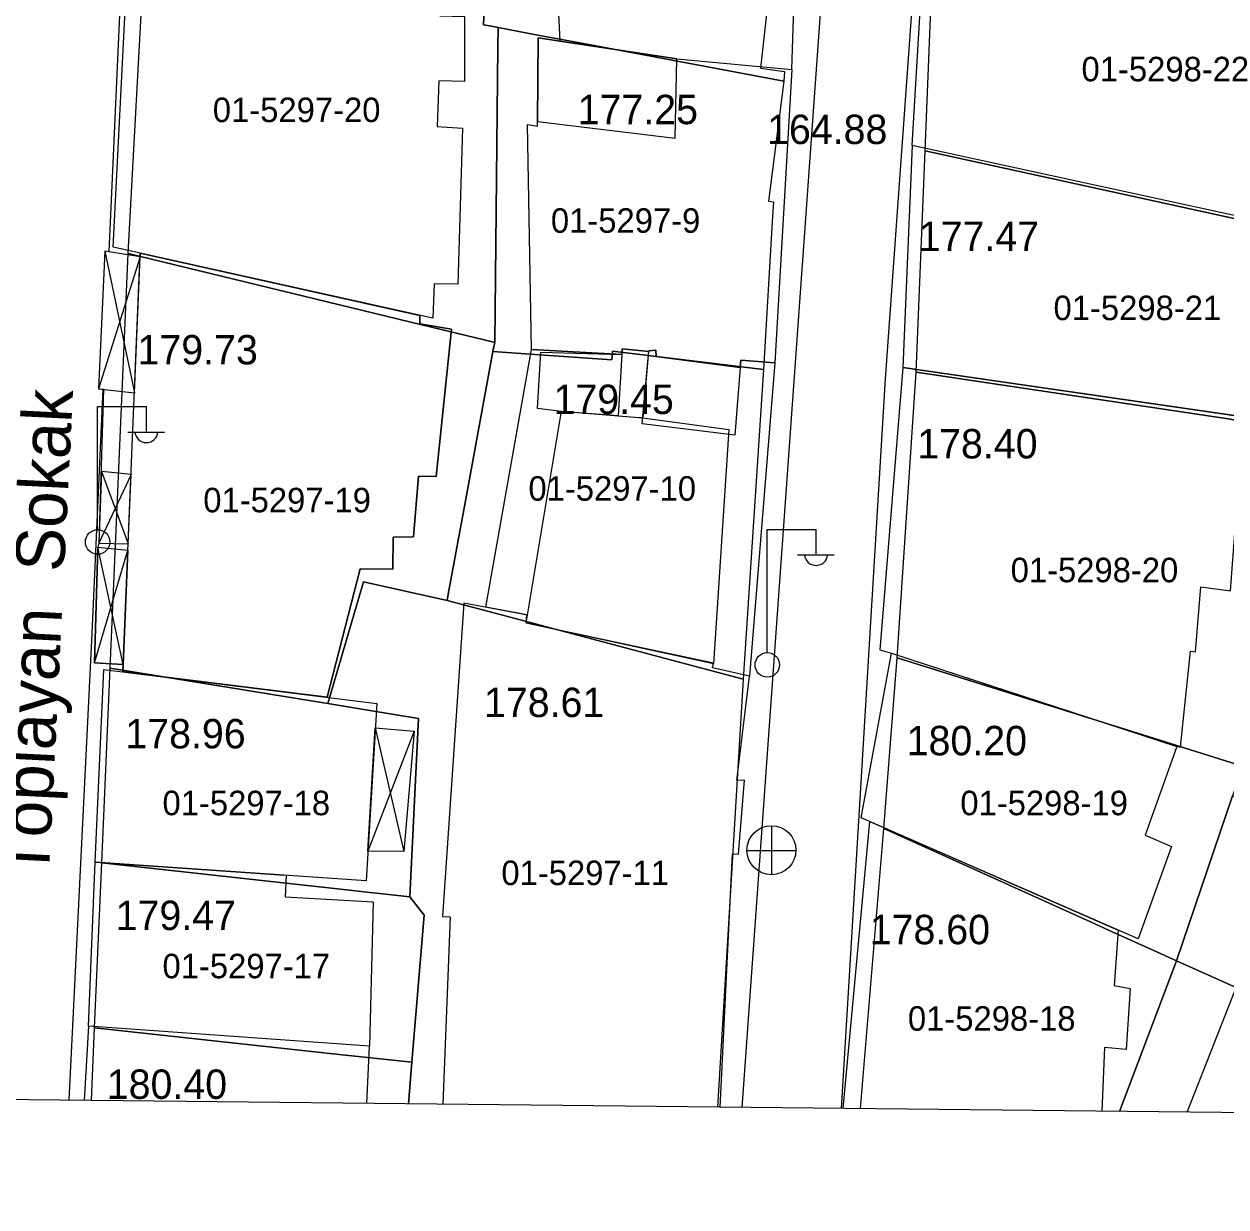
# Model space of a CAD drawing. Extents: x 419101 to 420177, y 4451541 to 4452254.
# Drawn here: x 419751.88 to 419800.93, y 4451540.51 to 4451588.77 of the extents above; entities that cross this region are included whole.
import ezdxf

# ---------------------------------------------------------------- set-up
doc = ezdxf.new("R2010")
doc.units = 0
for name, color, linetype in [('0_ÖNERİ_LEJAND', 7, 'Continuous'), ('2_KADASTRO', 7, 'Continuous'), ('3_HALİHAZIR', 7, 'Continuous')]:
    doc.layers.add(name, color=color, linetype=linetype)

msp = doc.modelspace()

# ---------------------------------------------------------------- linework, layer by layer
at = {"layer": '0_ÖNERİ_LEJAND'}
msp.add_lwpolyline([(419108.722, 4452245.778), (420173.096, 4452234.536), (420165.768, 4451540.511), (419101.295, 4451551.753)], close=True, dxfattribs=at)
at = {"layer": '2_KADASTRO'}
for points in [[(419770.625, 4451588.741), (419770.824, 4451593.167), (419770.752, 4451597.266), (419770.912, 4451597.223), (419773.954, 4451596.41), (419777.056, 4451595.581), (419782.718, 4451594.068), (419781.93, 4451586.977), (419782.92, 4451586.84), (419782.886, 4451586.441), (419774.562, 4451588.003), (419772.923, 4451588.31), (419771.232, 4451588.627), (419770.957, 4451588.679)], [(419756.132, 4451579.415), (419756.973, 4451594.907), (419767.707, 4451593.555), (419768.799, 4451593.418), (419770.824, 4451593.167), (419770.625, 4451588.741), (419770.957, 4451588.679), (419771.232, 4451588.627), (419771.223, 4451587.835), (419771.089, 4451575.783), (419770.661, 4451575.887), (419768.112, 4451576.506)], [(419788.652, 4451583.604), (419789.05, 4451593.47), (419806.332, 4451590.198), (419807.292, 4451590.021), (419811.748, 4451589.179), (419810.95, 4451586.651), (419808.848, 4451579.166), (419808.399, 4451579.28), (419805.599, 4451579.893), (419804.244, 4451580.19)], [(419771.019, 4451575.405), (419771.046, 4451575.551), (419771.089, 4451575.783), (419771.223, 4451587.835), (419771.232, 4451588.627), (419772.923, 4451588.31), (419774.562, 4451588.003), (419782.886, 4451586.441), (419782.262, 4451581.55), (419782.46, 4451581.52), (419782.425, 4451580.939), (419782.05, 4451574.68), (419775.898, 4451575.428), (419775.87, 4451575.069), (419772.722, 4451575.287)], [(419788.287, 4451574.569), (419788.652, 4451583.604), (419804.244, 4451580.19), (419805.599, 4451579.893), (419808.399, 4451579.28), (419808.072, 4451576.466), (419807.87, 4451576.437), (419807.464, 4451573.846), (419807.061, 4451571.273), (419806.869, 4451571.318), (419801.112, 4451572.649)], [(419755.4, 4451562.49), (419756.132, 4451579.415), (419768.112, 4451576.506), (419770.661, 4451575.887), (419771.089, 4451575.783), (419771.046, 4451575.551), (419771.019, 4451575.405), (419769.938, 4451569.538), (419769.195, 4451565.509), (419769.149, 4451565.257), (419765.733, 4451566.019), (419764.283, 4451561.046), (419764.099, 4451561.076)], [(419769.149, 4451565.257), (419769.195, 4451565.509), (419769.938, 4451569.538), (419771.019, 4451575.405), (419772.722, 4451575.287), (419775.87, 4451575.069), (419775.898, 4451575.428), (419782.05, 4451574.68), (419781.23, 4451562.05), (419771.059, 4451564.75)], [(419787.51, 4451562.92), (419788.287, 4451574.569), (419801.112, 4451572.649), (419806.869, 4451571.318), (419807.061, 4451571.273), (419804.51, 4451565.541), (419803.907, 4451565.822), (419802.772, 4451562.696), (419802.703, 4451562.44), (419801.641, 4451558.478), (419798.235, 4451559.549)], [(419786.96, 4451555.95), (419787.51, 4451562.92), (419798.235, 4451559.549), (419801.641, 4451558.478), (419801.557, 4451558.257), (419801.188, 4451557.289), (419800.671, 4451555.762), (419798.908, 4451550.553), (419798.132, 4451550.904), (419796.285, 4451551.74), (419795.398, 4451552.14)], [(419755.057, 4451554.555), (419755.4, 4451562.49), (419764.099, 4451561.076), (419764.283, 4451561.046), (419765.916, 4451560.782), (419767.984, 4451560.444), (419767.63, 4451553.164), (419765.634, 4451553.385), (419765.048, 4451553.45)], [(419798.908, 4451550.553), (419800.671, 4451555.762), (419801.188, 4451557.289), (419801.421, 4451557.195), (419802.955, 4451556.576), (419804.312, 4451556.029), (419814.99, 4451551.72), (419812.301, 4451544.574), (419801.765, 4451549.278)], [(419754.765, 4451547.815), (419755.057, 4451554.555), (419765.048, 4451553.45), (419765.634, 4451553.385), (419767.63, 4451553.164), (419768.217, 4451552.417), (419767.713, 4451546.414), (419764.743, 4451546.735)]]:
    msp.add_lwpolyline(points, close=True, dxfattribs=at)
for points in [[(419767.571, 4451544.717), (419767.713, 4451546.414), (419768.217, 4451552.417), (419767.63, 4451553.164), (419767.984, 4451560.444), (419765.916, 4451560.782), (419764.283, 4451561.046), (419765.733, 4451566.019), (419769.149, 4451565.257), (419771.059, 4451564.75), (419781.23, 4451562.05), (419780.179, 4451544.584)], [(419786.011, 4451544.522), (419786.96, 4451555.95), (419795.398, 4451552.14), (419796.285, 4451551.74), (419798.132, 4451550.904), (419798.908, 4451550.553), (419796.587, 4451544.41)], [(419796.587, 4451544.41), (419798.908, 4451550.553), (419801.765, 4451549.278), (419812.301, 4451544.574), (419812.177, 4451544.246)], [(419754.637, 4451544.853), (419754.765, 4451547.815), (419764.743, 4451546.735), (419767.713, 4451546.414), (419767.571, 4451544.717)]]:
    msp.add_lwpolyline(points, dxfattribs=at)
at = {"layer": '3_HALİHAZIR'}
for p, q in [((419756.621, 4451579.275), (419754.927, 4451573.891)), ((419755.185, 4451579.504), (419756.39, 4451573.731)), ((419754.876, 4451568.165), (419754.876, 4451573.165)), ((419754.876, 4451573.165), (419756.876, 4451573.165)), ((419756.876, 4451572.165), (419756.876, 4451573.165)), ((419756.116, 4451572.125), (419757.616, 4451572.125)), ((419756.25, 4451570.388), (419754.939, 4451567.598)), ((419755.05, 4451570.518), (419756.132, 4451567.561)), ((419782.202, 4451563.152), (419782.202, 4451568.152)), ((419782.202, 4451568.152), (419784.202, 4451568.152)), ((419784.202, 4451567.152), (419784.202, 4451568.152)), ((419755.926, 4451562.646), (419754.893, 4451567.431)), ((419754.756, 4451562.706), (419756.121, 4451567.313)), ((419783.442, 4451567.112), (419784.942, 4451567.112)), ((419766.215, 4451560.064), (419767.377, 4451555.018)), ((419767.796, 4451559.926), (419765.916, 4451555.021)), ((419782.394, 4451554.058), (419782.394, 4451556.058)), ((419781.374, 4451555.048), (419783.374, 4451555.048))]:
    msp.add_line(p, q, dxfattribs=at)
for points in [[(419755.36, 4451579.476), (419755.818, 4451589.761), (419756.336, 4451610.352), (419756.516, 4451623.75), (419756.627, 4451633.782), (419756.777, 4451636.311), (419756.991, 4451637.73), (419757.353, 4451638.976), (419758.053, 4451640.949), (419761.731, 4451651.493), (419762.932, 4451654.349)], [(419787.456, 4451633.753), (419787.324, 4451630.427), (419781.168, 4451544.573)], [(419785.234, 4451544.53), (419787.036, 4451574.296), (419790.236, 4451618.802), (419791.803, 4451631.142)], [(419753.728, 4451544.863), (419754.655, 4451563.618), (419755.111, 4451573.871)], [(419780.284, 4451544.582), (419780.794, 4451554.916), (419781.038, 4451554.901), (419781.283, 4451557.926), (419780.968, 4451557.907), (419781.488, 4451562.172), (419779.982, 4451562.506), (419780.018, 4451562.674), (419772.718, 4451564.256), (419772.369, 4451564.331), (419772.424, 4451564.658), (419769.835, 4451565.144), (419768.965, 4451552.359), (419769.274, 4451552.341), (419768.975, 4451544.702)], [(419785.302, 4451544.529), (419786.39, 4451556.238), (419796.529, 4451551.808), (419796.364, 4451549.552), (419797.011, 4451549.427), (419796.849, 4451546.936), (419795.964, 4451547.015), (419795.863, 4451544.418)], [(419799.346, 4451544.381), (419801.376, 4451549.526), (419812.696, 4451544.627), (419812.55, 4451544.242)], [(419765.874, 4451544.735), (419765.974, 4451547.069), (419754.516, 4451547.893), (419754.331, 4451544.857)]]:
    msp.add_lwpolyline(points, dxfattribs=at)
for points in [[(419783.213, 4451586.918), (419783.449, 4451594.064), (419773.348, 4451596.463), (419773.31, 4451595.239), (419772.606, 4451595.367), (419772.718, 4451592.466), (419773.162, 4451592.419), (419773.326, 4451590.728), (419773.627, 4451590.603), (419773.752, 4451588.076), (419778.52, 4451587.352)], [(419756.298, 4451594.972), (419768.007, 4451593.74), (419768.016, 4451592.011), (419769.118, 4451591.964), (419768.844, 4451589.106), (419769.858, 4451589.072), (419769.861, 4451586.424), (419768.813, 4451586.451), (419768.739, 4451584.596), (419769.775, 4451584.529), (419769.582, 4451578.156), (419768.612, 4451578.17), (419768.571, 4451576.767), (419755.515, 4451579.67)], [(419788.117, 4451583.818), (419788.724, 4451593.896), (419806.88, 4451590.196), (419806.334, 4451579.994), (419804.335, 4451580.295)], [(419778.52, 4451587.352), (419783.213, 4451586.918), (419782.522, 4451574.943), (419781.132, 4451575.059), (419781.106, 4451574.764), (419777.683, 4451575.207), (419777.657, 4451575.463), (419777.379, 4451575.442), (419777.376, 4451575.409), (419776.287, 4451575.526), (419776.273, 4451575.285), (419772.595, 4451575.495), (419772.433, 4451584.674), (419772.832, 4451584.611), (419772.835, 4451584.793), (419772.866, 4451588.211)], [(419772.866, 4451588.211), (419772.835, 4451584.793), (419778.456, 4451584.111), (419778.52, 4451587.352)], [(419788.117, 4451583.818), (419787.744, 4451574.764), (419803.321, 4451572.506), (419803.424, 4451576.87), (419804.202, 4451576.85), (419804.335, 4451580.295)], [(419764.252, 4451561.305), (419765.603, 4451566.539), (419766.929, 4451566.528), (419766.943, 4451567.831), (419767.77, 4451567.846), (419767.978, 4451570.332), (419768.707, 4451570.31), (419769.324, 4451576.327), (419768.035, 4451576.54), (419768.036, 4451576.886), (419756.628, 4451579.423), (419756.621, 4451579.275), (419755.185, 4451579.504), (419754.927, 4451573.891), (419755.126, 4451573.87), (419754.939, 4451567.598), (419754.893, 4451567.431), (419754.756, 4451562.706), (419755.926, 4451562.646), (419755.913, 4451562.337)], [(419756.621, 4451579.275), (419755.185, 4451579.504), (419754.927, 4451573.891), (419756.39, 4451573.731)], [(419755.913, 4451562.337), (419756.628, 4451579.423), (419768.036, 4451576.886), (419768.035, 4451576.54), (419769.324, 4451576.327), (419768.707, 4451570.31), (419767.978, 4451570.332), (419767.77, 4451567.846), (419766.943, 4451567.831), (419766.929, 4451566.528), (419765.603, 4451566.539), (419764.252, 4451561.305)], [(419782.522, 4451574.943), (419781.488, 4451562.172), (419779.982, 4451562.506), (419780.019, 4451562.699), (419772.369, 4451564.331), (419772.397, 4451564.663), (419770.732, 4451564.975), (419772.595, 4451575.495), (419776.273, 4451575.285), (419776.287, 4451575.526), (419777.376, 4451575.409), (419777.379, 4451575.442), (419777.657, 4451575.463), (419777.683, 4451575.207), (419781.106, 4451574.764), (419781.132, 4451575.059)], [(419773.812, 4451572.959), (419772.829, 4451573.08), (419772.973, 4451575.379), (419776.273, 4451575.285), (419776.129, 4451572.788)], [(419777.376, 4451575.409), (419776.287, 4451575.526), (419776.129, 4451572.788), (419776.995, 4451572.719), (419777.148, 4451572.731)], [(419777.379, 4451575.442), (419777.657, 4451575.463), (419777.683, 4451575.207), (419781.106, 4451574.764), (419780.882, 4451572.001), (419777.109, 4451572.464)], [(419787.744, 4451574.764), (419786.808, 4451563.243), (419787.274, 4451563.098), (419798.727, 4451559.361), (419799.071, 4451559.263), (419799.474, 4451563.181), (419799.682, 4451563.158), (419799.906, 4451565.804), (419801.109, 4451565.654), (419801.359, 4451568.911), (419802.454, 4451568.836), (419802.571, 4451571.25), (419801.533, 4451571.364), (419801.642, 4451572.75)], [(419780.625, 4451572.032), (419780.018, 4451562.674), (419772.369, 4451564.331), (419773.815, 4451572.974), (419777.131, 4451572.708), (419780.639, 4451572.234)], [(419756.25, 4451570.388), (419755.05, 4451570.518), (419754.939, 4451567.598), (419756.132, 4451567.561)], [(419755.926, 4451562.646), (419754.756, 4451562.706), (419754.893, 4451567.431), (419756.121, 4451567.313)], [(419787.274, 4451563.098), (419798.919, 4451559.299), (419797.624, 4451555.682), (419798.703, 4451555.218), (419797.346, 4451551.451), (419786.042, 4451556.39)], [(419755.14, 4451562.432), (419766.274, 4451561.054), (419765.845, 4451553.814), (419754.786, 4451554.583)], [(419766.215, 4451560.064), (419767.796, 4451559.926), (419767.377, 4451555.018), (419765.916, 4451555.021)], [(419762.582, 4451554.041), (419762.545, 4451553.165), (419766.13, 4451552.959), (419765.974, 4451547.069), (419754.516, 4451547.893), (419754.786, 4451554.583), (419762.306, 4451554.06)]]:
    msp.add_lwpolyline(points, close=True, dxfattribs=at)
for centre, radius in [((419754.887, 4451567.64), 0.5), ((419782.212, 4451562.628), 0.5), ((419782.378, 4451555.066), 1)]:
    msp.add_circle(centre, radius, dxfattribs=at)
for centre in [(419756.877, 4451572.169), (419784.202, 4451567.156)]:
    msp.add_arc(centre, 0.474, 184.8384, 355.1464, dxfattribs=at)

# ---------------------------------------------------------------- texts
at = {"layer": '2_KADASTRO'}
for s, p in [('01-5298-22', (419795.032, 4451586.434)), ('01-5297-20', (419759.587, 4451584.77)), ('01-5297-9', (419773.382, 4451580.255)), ('01-5298-21', (419793.89, 4451576.691)), ('01-5297-10', (419772.464, 4451569.325)), ('01-5297-19', (419759.197, 4451568.85)), ('01-5298-20', (419792.141, 4451565.998)), ('01-5297-18', (419757.533, 4451556.493)), ('01-5298-19', (419790.088, 4451556.493)), ('01-5297-11', (419771.361, 4451553.642)), ('01-5297-17', (419757.533, 4451549.84)), ('01-5298-18', (419787.949, 4451547.701))]:
    msp.add_text(s, height=1, dxfattribs=at).set_placement(p)
at = {"layer": '3_HALİHAZIR'}
for s, p in [('177.25', (419774.475, 4451584.686)), ('177.47', (419788.393, 4451579.51)), ('179.73', (419756.515, 4451574.885)), ('179.45', (419773.49, 4451572.86)), ('178.40', (419788.331, 4451571.049)), ('178.61', (419770.652, 4451560.498)), ('178.96', (419756.019, 4451559.221)), ('180.20', (419787.899, 4451558.938)), ('179.47', (419755.623, 4451551.809)), ('178.60', (419786.391, 4451551.23)), ('180.40', (419755.261, 4451544.92))]:
    msp.add_text(s, height=1.2, dxfattribs=at).set_placement(p)
for s, height, rotation, p in [('164.88 ', 1.2, 0.002, (419782.202, 4451583.875)), ('Toplayan  Sokak', 2, 87.1346, (419752.889, 4451553.924))]:
    msp.add_text(s, height=height, rotation=rotation, dxfattribs=at).set_placement(p)

doc.saveas('drawing.dxf')
